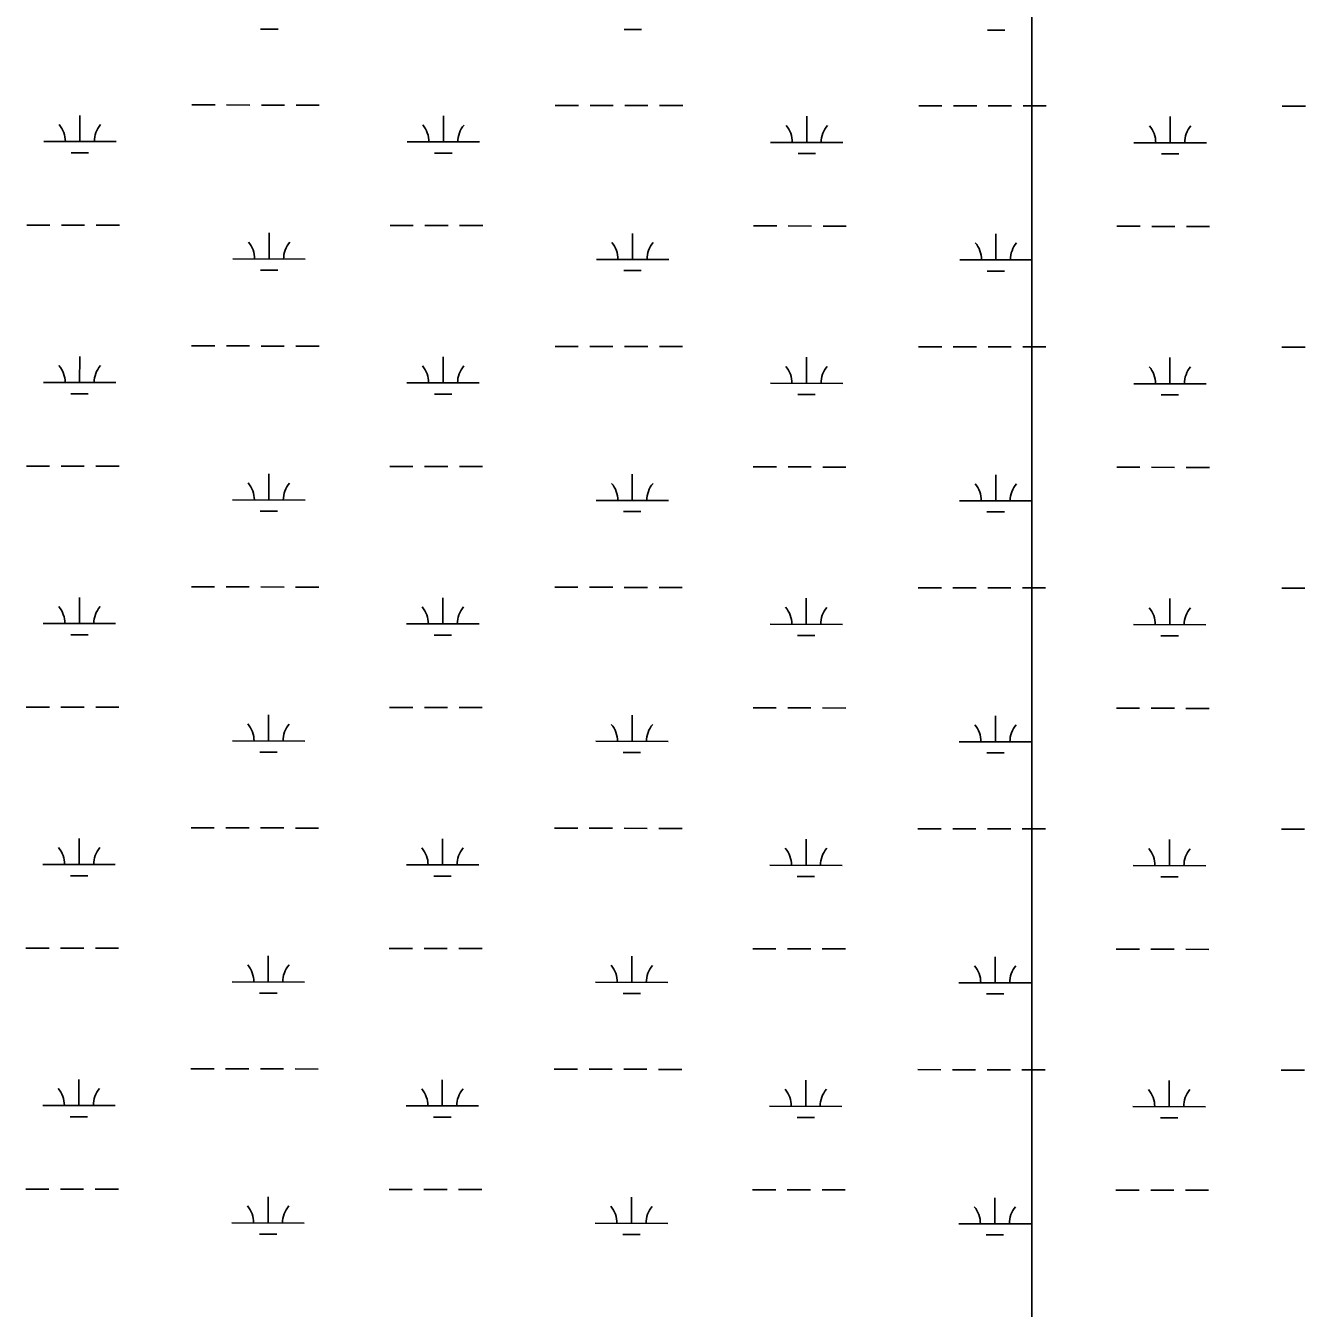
# Model space of a CAD drawing. Extents: x 3148686 to 3186545, y 916144 to 941516.
# Drawn here: x 3157172 to 3158939, y 936956 to 938726 of the extents above; entities that cross this region are included whole.
import ezdxf

# ---------------------------------------------------------------- set-up
doc = ezdxf.new("R2010")
doc.units = 0
doc.layers.add('V-SITE-VEGE', color=7, linetype='Continuous')
doc.layers.add('V-WETL-SWMP', color=7, linetype='Continuous')

msp = doc.modelspace()

# ---------------------------------------------------------------- linework, layer by layer
at = {"layer": 'V-SITE-VEGE'}
for p, q in [((3158561.4, 939725.3), (3158561.4, 934035.8)), ((3158561.4, 934035.8), (3158561.4, 939725.3))]:
    msp.add_line(p, q, dxfattribs=at)
at = {"layer": 'V-WETL-SWMP'}
for p, q in [((3157496.4, 938721.4), (3157520.4, 938721.3)), ((3157998.3, 938720.8), (3158022.3, 938720.8)), ((3158500.2, 938720.3), (3158524.2, 938720.3)), ((3157401.4, 938616.8), (3157433.4, 938616.8)), ((3157449.4, 938616.8), (3157481.4, 938616.7)), ((3157497.4, 938616.7), (3157529.4, 938616.7)), ((3157545.4, 938616.7), (3157577.4, 938616.6)), ((3157903.3, 938616.3), (3157935.3, 938616.3)), ((3157951.3, 938616.2), (3157983.3, 938616.2)), ((3157999.3, 938616.2), (3158031.3, 938616.2)), ((3158047.3, 938616.1), (3158079.3, 938616.1)), ((3158405.3, 938615.8), (3158437.3, 938615.7)), ((3158453.3, 938615.7), (3158485.3, 938615.7)), ((3158501.3, 938615.7), (3158533.3, 938615.6)), ((3158549.3, 938615.6), (3158581.3, 938615.6)), ((3158907.2, 938615.2), (3158939.2, 938615.2)), ((3157246.8, 938566.2), (3157246.8, 938602.2)), ((3157748.7, 938565.7), (3157748.7, 938601.7)), ((3158250.6, 938565.2), (3158250.6, 938601.2)), ((3158752.5, 938564.7), (3158752.6, 938600.7)), ((3157196.8, 938566.3), (3157296.8, 938566.2)), ((3157698.7, 938565.8), (3157798.7, 938565.7)), ((3158200.6, 938565.2), (3158300.6, 938565.1)), ((3158702.5, 938564.7), (3158802.5, 938564.6)), ((3157234.8, 938550.8), (3157258.8, 938550.8)), ((3157736.7, 938550.3), (3157760.7, 938550.3)), ((3158238.6, 938549.8), (3158262.6, 938549.7)), ((3158740.5, 938549.2), (3158764.5, 938549.2)), ((3157173.3, 938450.9), (3157205.3, 938450.8)), ((3157221.3, 938450.8), (3157253.3, 938450.8)), ((3157269.3, 938450.8), (3157301.3, 938450.7)), ((3157675.2, 938450.4), (3157707.2, 938450.3)), ((3157723.2, 938450.3), (3157755.2, 938450.3)), ((3157771.2, 938450.3), (3157803.2, 938450.2)), ((3158177.1, 938449.8), (3158209.1, 938449.8)), ((3158225.1, 938449.8), (3158257.1, 938449.7)), ((3158273.1, 938449.7), (3158305.1, 938449.7)), ((3158679, 938449.3), (3158711, 938449.3)), ((3158727, 938449.2), (3158759, 938449.2)), ((3158775, 938449.2), (3158807, 938449.2)), ((3157508.1, 938404.1), (3157508.1, 938440.1)), ((3158010, 938403.6), (3158010, 938439.6)), ((3158511.9, 938403), (3158511.9, 938439)), ((3157458.1, 938404.2), (3157558.1, 938404)), ((3157960, 938403.6), (3158060, 938403.5)), ((3158461.9, 938403.1), (3158561.9, 938403)), ((3157496, 938388.7), (3157520, 938388.7)), ((3157997.9, 938388.2), (3158021.9, 938388.1)), ((3158499.9, 938387.6), (3158523.9, 938387.6)), ((3157401.1, 938284.1), (3157433.1, 938284.1)), ((3157449.1, 938284.1), (3157481.1, 938284.1)), ((3157497.1, 938284), (3157529.1, 938284)), ((3157545.1, 938284), (3157577.1, 938284)), ((3157903, 938283.6), (3157935, 938283.6)), ((3157951, 938283.6), (3157983, 938283.5)), ((3157999, 938283.5), (3158031, 938283.5)), ((3158047, 938283.5), (3158079, 938283.4)), ((3158404.9, 938283.1), (3158436.9, 938283.1)), ((3158452.9, 938283), (3158484.9, 938283)), ((3158500.9, 938283), (3158532.9, 938282.9)), ((3158548.9, 938282.9), (3158580.9, 938282.9)), ((3158906.8, 938282.6), (3158938.8, 938282.5)), ((3157246.4, 938233.6), (3157246.5, 938269.6)), ((3157748.3, 938233), (3157748.4, 938269)), ((3158250.3, 938232.5), (3158250.3, 938268.5)), ((3158752.2, 938232), (3158752.2, 938268)), ((3157196.4, 938233.6), (3157296.4, 938233.5)), ((3157698.3, 938233.1), (3157798.3, 938233)), ((3158200.3, 938232.6), (3158300.3, 938232.5)), ((3158702.2, 938232), (3158802.2, 938231.9)), ((3157234.4, 938218.1), (3157258.4, 938218.1)), ((3157736.3, 938217.6), (3157760.3, 938217.6)), ((3158238.2, 938217.1), (3158262.2, 938217.1)), ((3158740.1, 938216.6), (3158764.1, 938216.5)), ((3157172.9, 938118.2), (3157204.9, 938118.2)), ((3157220.9, 938118.2), (3157252.9, 938118.1)), ((3157268.9, 938118.1), (3157300.9, 938118.1)), ((3157674.8, 938117.7), (3157706.8, 938117.6)), ((3157722.8, 938117.6), (3157754.8, 938117.6)), ((3157770.8, 938117.6), (3157802.8, 938117.5)), ((3158176.7, 938117.2), (3158208.7, 938117.1)), ((3158224.7, 938117.1), (3158256.7, 938117.1)), ((3158272.7, 938117), (3158304.7, 938117)), ((3158678.6, 938116.6), (3158710.6, 938116.6)), ((3158726.6, 938116.6), (3158758.6, 938116.5)), ((3158774.6, 938116.5), (3158806.6, 938116.5)), ((3157507.7, 938071.4), (3157507.7, 938107.4)), ((3158009.6, 938070.9), (3158009.7, 938106.9)), ((3158511.5, 938070.4), (3158511.6, 938106.4)), ((3157457.7, 938071.5), (3157557.7, 938071.4)), ((3157959.6, 938070.9), (3158059.6, 938070.8)), ((3158461.5, 938070.4), (3158561.5, 938070.3)), ((3157495.7, 938056), (3157519.7, 938056)), ((3157997.6, 938055.5), (3158021.6, 938055.5)), ((3158499.5, 938054.9), (3158523.5, 938054.9)), ((3157246.1, 937900.9), (3157246.1, 937936.9)), ((3157400.7, 937951.5), (3157432.7, 937951.4)), ((3157448.7, 937951.4), (3157480.7, 937951.4)), ((3157496.7, 937951.4), (3157528.7, 937951.3)), ((3157544.7, 937951.3), (3157576.7, 937951.3)), ((3157748, 937900.4), (3157748, 937936.4)), ((3157902.6, 937950.9), (3157934.6, 937950.9)), ((3157950.6, 937950.9), (3157982.6, 937950.9)), ((3157998.6, 937950.8), (3158030.6, 937950.8)), ((3158046.6, 937950.8), (3158078.6, 937950.8)), ((3158249.9, 937899.8), (3158249.9, 937935.8)), ((3158404.6, 937950.4), (3158436.5, 937950.4)), ((3158452.5, 937950.4), (3158484.5, 937950.3)), ((3158500.5, 937950.3), (3158532.5, 937950.3)), ((3158548.5, 937950.3), (3158580.5, 937950.2)), ((3158751.8, 937899.3), (3158751.9, 937935.3)), ((3158906.5, 937949.9), (3158938.5, 937949.8)), ((3157196.1, 937900.9), (3157296.1, 937900.8)), ((3157698, 937900.4), (3157798, 937900.3)), ((3158199.9, 937899.9), (3158299.9, 937899.8)), ((3157234.1, 937885.5), (3157258.1, 937885.4)), ((3157736, 937884.9), (3157760, 937884.9)), ((3158237.9, 937884.4), (3158261.9, 937884.4)), ((3158701.8, 937899.4), (3158801.8, 937899.2)), ((3158739.8, 937883.9), (3158763.8, 937883.9)), ((3157172.6, 937785.5), (3157204.6, 937785.5)), ((3157220.6, 937785.5), (3157252.6, 937785.4)), ((3157268.6, 937785.4), (3157300.6, 937785.4)), ((3157674.5, 937785), (3157706.5, 937785)), ((3157722.5, 937785), (3157754.5, 937784.9)), ((3157770.5, 937784.9), (3157802.5, 937784.9)), ((3158176.4, 937784.5), (3158208.4, 937784.4)), ((3158224.4, 937784.4), (3158256.4, 937784.4)), ((3158272.4, 937784.4), (3158304.4, 937784.3)), ((3158678.3, 937783.9), (3158710.3, 937783.9)), ((3158726.3, 937783.9), (3158758.3, 937783.9)), ((3158774.3, 937783.8), (3158806.3, 937783.8)), ((3157507.4, 937738.8), (3157507.4, 937774.8)), ((3158009.3, 937738.2), (3158009.3, 937774.2)), ((3158511.2, 937737.7), (3158511.2, 937773.7)), ((3157457.4, 937738.8), (3157557.4, 937738.7)), ((3157495.3, 937723.3), (3157519.3, 937723.3)), ((3157959.3, 937738.3), (3158059.3, 937738.2)), ((3157997.2, 937722.8), (3158021.2, 937722.8)), ((3158461.2, 937737.7), (3158561.2, 937737.6)), ((3158499.2, 937722.3), (3158523.2, 937722.2)), ((3157400.4, 937618.8), (3157432.4, 937618.8)), ((3157448.4, 937618.7), (3157480.4, 937618.7)), ((3157496.4, 937618.7), (3157528.4, 937618.7)), ((3157544.4, 937618.6), (3157576.4, 937618.6)), ((3157902.3, 937618.3), (3157934.3, 937618.2)), ((3157950.3, 937618.2), (3157982.3, 937618.2)), ((3157998.3, 937618.2), (3158030.3, 937618.1)), ((3158046.3, 937618.1), (3158078.3, 937618.1)), ((3158404.2, 937617.7), (3158436.2, 937617.7)), ((3158452.2, 937617.7), (3158484.2, 937617.7)), ((3158500.2, 937617.6), (3158532.2, 937617.6)), ((3158548.2, 937617.6), (3158580.2, 937617.5)), ((3158906.1, 937617.2), (3158938.1, 937617.2)), ((3157245.7, 937568.2), (3157245.8, 937604.2)), ((3157747.6, 937567.7), (3157747.7, 937603.7)), ((3158249.6, 937567.2), (3158249.6, 937603.2)), ((3158751.5, 937566.6), (3158751.5, 937602.6)), ((3157195.7, 937568.3), (3157295.7, 937568.2)), ((3157697.6, 937567.7), (3157797.6, 937567.6)), ((3158199.6, 937567.2), (3158299.6, 937567.1)), ((3158701.5, 937566.7), (3158801.5, 937566.6)), ((3157233.7, 937552.8), (3157257.7, 937552.8)), ((3157735.6, 937552.3), (3157759.6, 937552.2)), ((3158237.5, 937551.7), (3158261.5, 937551.7)), ((3158739.4, 937551.2), (3158763.4, 937551.2)), ((3157172.2, 937452.9), (3157204.2, 937452.8)), ((3157220.2, 937452.8), (3157252.2, 937452.8)), ((3157268.2, 937452.8), (3157300.2, 937452.7)), ((3157507, 937406.1), (3157507, 937442.1)), ((3157674.1, 937452.3), (3157706.1, 937452.3)), ((3157722.1, 937452.3), (3157754.1, 937452.2)), ((3157770.1, 937452.2), (3157802.1, 937452.2)), ((3158008.9, 937405.5), (3158008.9, 937441.5)), ((3158176, 937451.8), (3158208, 937451.8)), ((3158224, 937451.8), (3158256, 937451.7)), ((3158272, 937451.7), (3158304, 937451.7)), ((3158510.8, 937405), (3158510.9, 937441)), ((3158677.9, 937451.3), (3158709.9, 937451.2)), ((3158725.9, 937451.2), (3158757.9, 937451.2)), ((3158773.9, 937451.2), (3158805.9, 937451.1)), ((3157457, 937406.1), (3157557, 937406)), ((3157958.9, 937405.6), (3158058.9, 937405.5)), ((3158460.8, 937405.1), (3158560.8, 937405)), ((3157495, 937390.7), (3157519, 937390.6)), ((3157996.9, 937390.1), (3158020.9, 937390.1)), ((3158498.8, 937389.6), (3158522.8, 937389.6)), ((3157400, 937286.1), (3157432, 937286.1)), ((3157448, 937286.1), (3157480, 937286)), ((3157496, 937286), (3157528, 937286)), ((3157544, 937286), (3157576, 937285.9)), ((3157901.9, 937285.6), (3157933.9, 937285.6)), ((3157949.9, 937285.5), (3157981.9, 937285.5)), ((3157997.9, 937285.5), (3158029.9, 937285.5)), ((3158045.9, 937285.4), (3158077.9, 937285.4)), ((3158403.8, 937285.1), (3158435.8, 937285)), ((3158451.8, 937285), (3158483.8, 937285)), ((3158499.8, 937285), (3158531.8, 937284.9)), ((3158547.8, 937284.9), (3158579.8, 937284.9)), ((3158905.8, 937284.5), (3158937.8, 937284.5)), ((3157245.4, 937235.5), (3157245.4, 937271.5)), ((3157747.3, 937235), (3157747.3, 937271)), ((3158249.2, 937234.5), (3158249.2, 937270.5)), ((3158751.1, 937234), (3158751.1, 937270)), ((3157195.4, 937235.6), (3157295.4, 937235.5)), ((3157697.3, 937235.1), (3157797.3, 937235)), ((3158199.2, 937234.5), (3158299.2, 937234.4)), ((3158701.1, 937234), (3158801.1, 937233.9)), ((3157233.4, 937220.1), (3157257.4, 937220.1)), ((3157735.3, 937219.6), (3157759.3, 937219.6)), ((3158237.2, 937219.1), (3158261.2, 937219)), ((3158739.1, 937218.5), (3158763.1, 937218.5)), ((3157171.9, 937120.2), (3157203.9, 937120.2)), ((3157219.9, 937120.1), (3157251.9, 937120.1)), ((3157267.9, 937120.1), (3157299.9, 937120)), ((3157506.7, 937073.4), (3157506.7, 937109.4)), ((3157673.8, 937119.7), (3157705.8, 937119.6)), ((3157721.8, 937119.6), (3157753.8, 937119.6)), ((3157769.8, 937119.6), (3157801.8, 937119.5)), ((3158008.6, 937072.9), (3158008.6, 937108.9)), ((3158175.7, 937119.1), (3158207.7, 937119.1)), ((3158223.7, 937119.1), (3158255.7, 937119)), ((3158271.7, 937119), (3158303.7, 937119)), ((3158510.5, 937072.3), (3158510.5, 937108.3)), ((3158677.6, 937118.6), (3158709.6, 937118.6)), ((3158725.6, 937118.5), (3158757.6, 937118.5)), ((3158773.6, 937118.5), (3158805.6, 937118.5)), ((3157456.7, 937073.5), (3157556.7, 937073.3)), ((3157958.6, 937072.9), (3158058.6, 937072.8)), ((3158460.5, 937072.4), (3158560.5, 937072.3)), ((3157494.6, 937058), (3157518.6, 937058)), ((3157996.5, 937057.5), (3158020.5, 937057.4)), ((3158498.5, 937056.9), (3158522.5, 937056.9))]:
    msp.add_line(p, q, dxfattribs=at)
for centre, start, end in [((3157191.5, 938566.8), 359.1678, 40.7115), ((3157302, 938566.7), 139.1678, 180.7115), ((3157693.5, 938566.2), 359.1678, 40.7115), ((3157803.9, 938566.1), 139.1678, 180.7115), ((3158195.4, 938565.7), 359.1678, 40.7115), ((3158305.8, 938565.6), 139.1678, 180.7115), ((3158697.3, 938565.2), 359.1678, 40.7115), ((3158807.8, 938565.1), 139.1678, 180.7115), ((3157452.8, 938404.6), 359.1678, 40.7115), ((3157563.3, 938404.5), 139.1678, 180.7115), ((3157954.7, 938404.1), 359.1678, 40.7115), ((3158065.2, 938404), 139.1678, 180.7115), ((3158456.6, 938403.6), 359.1678, 40.7115), ((3158567.1, 938403.5), 139.1678, 180.7115), ((3157191.2, 938234.1), 359.1678, 40.7115), ((3157301.7, 938234), 139.1678, 180.7115), ((3157693.1, 938233.6), 359.1678, 40.7115), ((3157803.6, 938233.5), 139.1678, 180.7115), ((3158195, 938233), 359.1678, 40.7115), ((3158305.5, 938232.9), 139.1678, 180.7115), ((3158696.9, 938232.5), 359.1678, 40.7115), ((3158807.4, 938232.4), 139.1678, 180.7115), ((3157452.5, 938072), 359.1678, 40.7115), ((3157562.9, 938071.8), 139.1678, 180.7115), ((3157954.4, 938071.4), 359.1678, 40.7115), ((3158064.9, 938071.3), 139.1678, 180.7115), ((3158456.3, 938070.9), 359.1678, 40.7115), ((3158566.8, 938070.8), 139.1678, 180.7115), ((3157190.8, 937901.4), 359.1678, 40.7115), ((3157301.3, 937901.3), 139.1678, 180.7115), ((3157692.8, 937900.9), 359.1678, 40.7115), ((3157803.2, 937900.8), 139.1678, 180.7115), ((3158194.7, 937900.4), 359.1678, 40.7115), ((3158305.1, 937900.2), 139.1678, 180.7115), ((3158696.6, 937899.8), 359.1678, 40.7115), ((3158807.1, 937899.7), 139.1678, 180.7115), ((3157452.1, 937739.3), 359.1678, 40.7115), ((3157562.6, 937739.2), 139.1678, 180.7115), ((3157954, 937738.8), 359.1678, 40.7115), ((3158064.5, 937738.6), 139.1678, 180.7115), ((3158455.9, 937738.2), 359.1678, 40.7115), ((3158566.4, 937738.1), 139.1678, 180.7115), ((3157190.5, 937568.7), 359.1678, 40.7115), ((3157301, 937568.6), 139.1678, 180.7115), ((3157692.4, 937568.2), 359.1678, 40.7115), ((3157802.9, 937568.1), 139.1678, 180.7115), ((3158194.3, 937567.7), 359.1678, 40.7115), ((3158304.8, 937567.6), 139.1678, 180.7115), ((3158696.2, 937567.2), 359.1678, 40.7115), ((3158806.7, 937567), 139.1678, 180.7115), ((3157451.8, 937406.6), 359.1678, 40.7115), ((3157562.2, 937406.5), 139.1678, 180.7115), ((3157953.7, 937406.1), 359.1678, 40.7115), ((3158064.2, 937406), 139.1678, 180.7115), ((3158455.6, 937405.6), 359.1678, 40.7115), ((3158566.1, 937405.4), 139.1678, 180.7115), ((3157190.1, 937236.1), 359.1678, 40.7115), ((3157300.6, 937236), 139.1678, 180.7115), ((3157692.1, 937235.5), 359.1678, 40.7115), ((3157802.5, 937235.4), 139.1678, 180.7115), ((3158194, 937235), 359.1678, 40.7115), ((3158304.4, 937234.9), 139.1678, 180.7115), ((3158695.9, 937234.5), 359.1678, 40.7115), ((3158806.4, 937234.4), 139.1678, 180.7115), ((3157451.4, 937073.9), 359.1678, 40.7115), ((3157561.9, 937073.8), 139.1678, 180.7115), ((3157953.3, 937073.4), 359.1678, 40.7115), ((3158063.8, 937073.3), 139.1678, 180.7115), ((3158455.2, 937072.9), 359.1678, 40.7115), ((3158565.7, 937072.8), 139.1678, 180.7115)]:
    msp.add_arc(centre, 35.2, start, end, dxfattribs=at)

doc.saveas('drawing.dxf')
